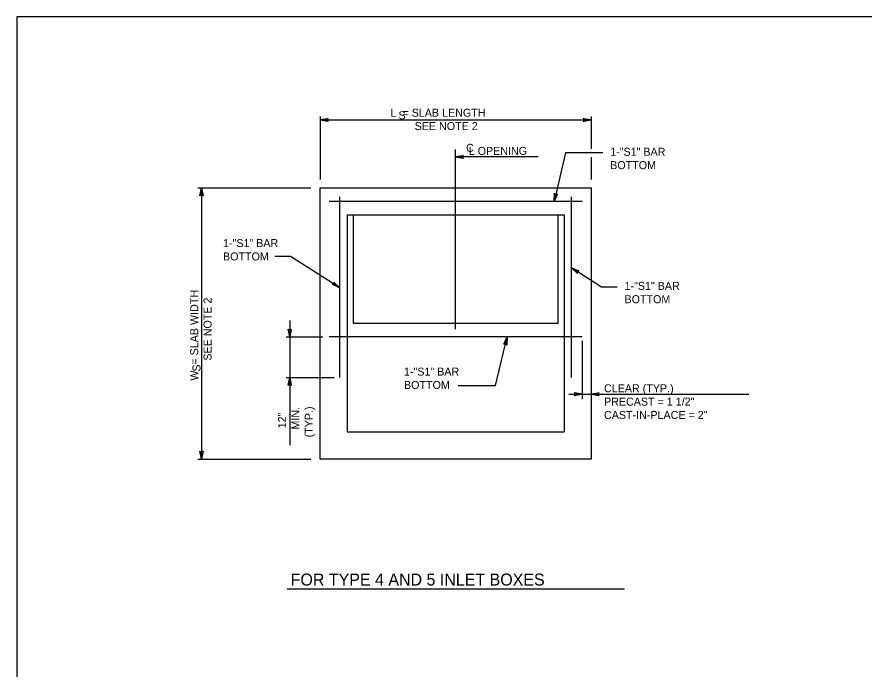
# Model space of a CAD drawing. Extents: x -6420 to 49575, y -4552 to 11624.
# Drawn here: x -774 to 267, y 8824 to 9626 of the extents above; entities that cross this region are included whole.
import ezdxf

# ---------------------------------------------------------------- set-up
doc = ezdxf.new("R2010")
doc.units = 0
doc.layers.add('1', color=7, linetype='Continuous')

msp = doc.modelspace()

# ---------------------------------------------------------------- linework, layer by layer
at = {"layer": '1'}
for p, q in [((-401.4, 9503.3), (-401.4, 9426)), ((-401.4, 9499.2), (-68, 9499.2)), ((-68, 9503.3), (-68, 9463.9)), ((-234.7, 9242), (-234.7, 9462.9)), ((-99.5, 9458.7), (-113.8, 9399.2)), ((-53.6, 9458.7), (-99.5, 9458.7)), ((-133.2, 9453.9), (-234.7, 9453.9)), ((-68, 9453.4), (-68, 9426)), ((-551.5, 9415.9), (-412.8, 9415.9)), ((-547.2, 9415.9), (-547.2, 9082.5)), ((-377, 9182.5), (-377, 9404.8)), ((-92.3, 9182.5), (-92.3, 9404.8)), ((-79.1, 9399.2), (-390.2, 9399.2)), ((-368, 9382.5), (-101.4, 9382.5)), ((-368, 9382.5), (-368, 9115.9)), ((-360.4, 9382.5), (-109, 9382.5)), ((-360.4, 9249.2), (-360.4, 9382.5)), ((-109, 9382.5), (-109, 9249.2)), ((-101.4, 9382.5), (-101.4, 9115.9)), ((-437.6, 9331.6), (-456.9, 9331.6)), ((-377, 9293.1), (-437.6, 9331.6)), ((-55.4, 9293.9), (-92.3, 9317.4)), ((-36.1, 9293.9), (-55.4, 9293.9)), ((-438.7, 9252.9), (-438.7, 9099.4)), ((-109, 9249.2), (-360.4, 9249.2)), ((-443.1, 9232.5), (-397.9, 9232.5)), ((-79.1, 9232.5), (-390.2, 9232.5)), ((-185.7, 9173), (-171.4, 9232.5)), ((-79.1, 9227.6), (-79.1, 9156)), ((-443.1, 9182.5), (-383.9, 9182.5)), ((-231.7, 9173), (-185.7, 9173)), ((-95.5, 9162.1), (125.9, 9162.1)), ((-368, 9115.9), (-101.4, 9115.9)), ((-551.5, 9082.5), (-412.8, 9082.5)), ((-441.9, 8922.8), (-27.2, 8922.8))]:
    msp.add_line(p, q, dxfattribs=at)
for points in [[(1804.7, 7775.5), (1804.7, 9625.9), (-774, 9625.9), (-774, 7775.5), (1804.7, 7775.5), (1804.7, 7862), (1148.5, 7862), (1148.5, 8074.1), (1804.7, 8074.1), (1804.7, 8169.2), (1148.5, 8169.2), (1148.5, 7775.5), (1407.1, 7775.5), (1407.1, 7862), (1407.1, 7775.5), (1659.7, 7775.5), (1659.7, 7862), (1659.7, 7821.5), (1804.7, 7821.5)], [(-401.4, 9499.2), (-391.6, 9501), (-392, 9500.8), (-392.3, 9500.5), (-392.5, 9500.2), (-392.7, 9499.9), (-392.8, 9499.5), (-392.8, 9499.2), (-392.8, 9498.9), (-392.7, 9498.6), (-392.5, 9498.2), (-392.3, 9497.9), (-392, 9497.6), (-391.6, 9497.4), (-401.4, 9499.2), (-392, 9497.6), (-392.3, 9497.9), (-401.4, 9499.2), (-392.5, 9498.2), (-392.7, 9498.6), (-401.4, 9499.2), (-392.8, 9498.9), (-392.8, 9499.2), (-401.4, 9499.2), (-392.8, 9499.5), (-392.7, 9499.9), (-401.4, 9499.2), (-392.5, 9500.2), (-392.3, 9500.5), (-401.4, 9499.2), (-392, 9500.8)], [(-68, 9499.2), (-77.8, 9497.4), (-77.4, 9497.6), (-77.1, 9497.9), (-76.9, 9498.2), (-76.7, 9498.6), (-76.6, 9498.9), (-76.6, 9499.2), (-76.6, 9499.5), (-76.7, 9499.9), (-76.9, 9500.2), (-77.1, 9500.5), (-77.4, 9500.8), (-77.8, 9501), (-68, 9499.2), (-77.4, 9500.8), (-77.1, 9500.5), (-68, 9499.2), (-76.9, 9500.2), (-76.7, 9499.9), (-68, 9499.2), (-76.6, 9499.5), (-76.6, 9499.2), (-68, 9499.2), (-76.6, 9498.9), (-76.7, 9498.6), (-68, 9499.2), (-76.9, 9498.2), (-77.1, 9497.9), (-68, 9499.2), (-77.4, 9497.6)], [(-234.7, 9453.9), (-224.9, 9455.7), (-225.3, 9455.4), (-225.7, 9455.2), (-225.9, 9454.9), (-226, 9454.5), (-226.1, 9454.2), (-226.2, 9453.9), (-226.1, 9453.5), (-226, 9453.2), (-225.9, 9452.9), (-225.7, 9452.6), (-225.3, 9452.3), (-224.9, 9452), (-234.7, 9453.9), (-225.3, 9452.3), (-225.7, 9452.6), (-234.7, 9453.9), (-225.9, 9452.9), (-226, 9453.2), (-234.7, 9453.9), (-226.1, 9453.5), (-226.2, 9453.9), (-234.7, 9453.9), (-226.1, 9454.2), (-226, 9454.5), (-234.7, 9453.9), (-225.9, 9454.9), (-225.7, 9455.2), (-234.7, 9453.9), (-225.3, 9455.4)], [(-547.2, 9415.9), (-545.3, 9406.1), (-545.6, 9406.5), (-545.8, 9406.8), (-546.2, 9407), (-546.5, 9407.2), (-546.8, 9407.3), (-547.2, 9407.3), (-547.5, 9407.3), (-547.8, 9407.2), (-548.1, 9407), (-548.5, 9406.8), (-548.7, 9406.5), (-549, 9406.1), (-547.2, 9415.9), (-548.7, 9406.5), (-548.5, 9406.8), (-547.2, 9415.9), (-548.1, 9407), (-547.8, 9407.2), (-547.2, 9415.9), (-547.5, 9407.3), (-547.2, 9407.3), (-547.2, 9415.9), (-546.8, 9407.3), (-546.5, 9407.2), (-547.2, 9415.9), (-546.2, 9407), (-545.8, 9406.8), (-547.2, 9415.9), (-545.6, 9406.5)], [(-113.8, 9399.2), (-113.3, 9409.2), (-113.1, 9408.7), (-112.9, 9408.3), (-112.7, 9408), (-112.4, 9407.8), (-112.1, 9407.6), (-111.8, 9407.5), (-111.5, 9407.5), (-111.1, 9407.5), (-110.8, 9407.6), (-110.4, 9407.7), (-110.1, 9408), (-109.7, 9408.3), (-113.8, 9399.2), (-110.1, 9408), (-110.4, 9407.7), (-113.8, 9399.2), (-110.8, 9407.6), (-111.1, 9407.5), (-113.8, 9399.2), (-111.5, 9407.5), (-111.8, 9407.5), (-113.8, 9399.2), (-112.1, 9407.6), (-112.4, 9407.8), (-113.8, 9399.2), (-112.7, 9408), (-112.9, 9408.3), (-113.8, 9399.2), (-113.1, 9408.7)], [(-92.3, 9317.4), (-83.1, 9313.7), (-83.5, 9313.7), (-84, 9313.7), (-84.3, 9313.5), (-84.7, 9313.3), (-84.9, 9313.1), (-85.1, 9312.9), (-85.3, 9312.5), (-85.4, 9312.2), (-85.4, 9311.9), (-85.4, 9311.5), (-85.2, 9311.1), (-85.1, 9310.6), (-92.3, 9317.4), (-85.2, 9311.1), (-85.4, 9311.5), (-92.3, 9317.4), (-85.4, 9311.9), (-85.4, 9312.2), (-92.3, 9317.4), (-85.3, 9312.5), (-85.1, 9312.9), (-92.3, 9317.4), (-84.9, 9313.1), (-84.7, 9313.3), (-92.3, 9317.4), (-84.3, 9313.5), (-84, 9313.7), (-92.3, 9317.4), (-83.5, 9313.7)], [(-377, 9293.1), (-386.3, 9296.8), (-385.8, 9296.8), (-385.4, 9296.8), (-385, 9297), (-384.7, 9297.2), (-384.5, 9297.4), (-384.2, 9297.7), (-384.1, 9298), (-384, 9298.3), (-384, 9298.7), (-384, 9299), (-384.1, 9299.5), (-384.3, 9299.9), (-377, 9293.1), (-384.1, 9299.5), (-384, 9299), (-377, 9293.1), (-384, 9298.7), (-384, 9298.3), (-377, 9293.1), (-384.1, 9298), (-384.2, 9297.7), (-377, 9293.1), (-384.5, 9297.4), (-384.7, 9297.2), (-377, 9293.1), (-385, 9297), (-385.4, 9296.8), (-377, 9293.1), (-385.8, 9296.8)], [(-438.7, 9232.5), (-440.5, 9242.3), (-440.2, 9241.9), (-440, 9241.6), (-439.7, 9241.4), (-439.3, 9241.2), (-439, 9241.1), (-438.7, 9241.1), (-438.3, 9241.1), (-438, 9241.2), (-437.7, 9241.4), (-437.4, 9241.6), (-437.1, 9241.9), (-436.8, 9242.3), (-438.7, 9232.5), (-437.1, 9241.9), (-437.4, 9241.6), (-438.7, 9232.5), (-437.7, 9241.4), (-438, 9241.2), (-438.7, 9232.5), (-438.3, 9241.1), (-438.7, 9241.1), (-438.7, 9232.5), (-439, 9241.1), (-439.3, 9241.2), (-438.7, 9232.5), (-439.7, 9241.4), (-440, 9241.6), (-438.7, 9232.5), (-440.2, 9241.9)], [(-171.4, 9232.5), (-171.9, 9222.6), (-172.1, 9223), (-172.2, 9223.4), (-172.5, 9223.7), (-172.8, 9224), (-173.1, 9224.1), (-173.4, 9224.2), (-173.7, 9224.3), (-174.1, 9224.3), (-174.4, 9224.2), (-174.8, 9224.1), (-175.1, 9223.8), (-175.5, 9223.5), (-171.4, 9232.5), (-175.1, 9223.8), (-174.8, 9224.1), (-171.4, 9232.5), (-174.4, 9224.2), (-174.1, 9224.3), (-171.4, 9232.5), (-173.7, 9224.3), (-173.4, 9224.2), (-171.4, 9232.5), (-173.1, 9224.1), (-172.8, 9224), (-171.4, 9232.5), (-172.5, 9223.7), (-172.2, 9223.4), (-171.4, 9232.5), (-172.1, 9223)], [(-438.7, 9182.5), (-436.8, 9172.8), (-437.1, 9173.1), (-437.4, 9173.5), (-437.7, 9173.7), (-438, 9173.9), (-438.3, 9174), (-438.7, 9174), (-439, 9174), (-439.3, 9173.9), (-439.7, 9173.7), (-440, 9173.5), (-440.2, 9173.1), (-440.5, 9172.8), (-438.7, 9182.5), (-440.2, 9173.1), (-440, 9173.5), (-438.7, 9182.5), (-439.7, 9173.7), (-439.3, 9173.9), (-438.7, 9182.5), (-439, 9174), (-438.7, 9174), (-438.7, 9182.5), (-438.3, 9174), (-438, 9173.9), (-438.7, 9182.5), (-437.7, 9173.7), (-437.4, 9173.5), (-438.7, 9182.5), (-437.1, 9173.1)], [(-79.1, 9162.1), (-88.9, 9160.3), (-88.5, 9160.6), (-88.2, 9160.8), (-88, 9161.1), (-87.8, 9161.5), (-87.7, 9161.8), (-87.7, 9162.1), (-87.7, 9162.5), (-87.8, 9162.8), (-88, 9163.1), (-88.2, 9163.4), (-88.5, 9163.7), (-88.9, 9164), (-79.1, 9162.1), (-88.5, 9163.7), (-88.2, 9163.4), (-79.1, 9162.1), (-88, 9163.1), (-87.8, 9162.8), (-79.1, 9162.1), (-87.7, 9162.5), (-87.7, 9162.1), (-79.1, 9162.1), (-87.7, 9161.8), (-87.8, 9161.5), (-79.1, 9162.1), (-88, 9161.1), (-88.2, 9160.8), (-79.1, 9162.1), (-88.5, 9160.6)], [(-68, 9162.1), (-58.2, 9164), (-58.6, 9163.7), (-59, 9163.4), (-59.2, 9163.1), (-59.4, 9162.8), (-59.4, 9162.5), (-59.5, 9162.1), (-59.4, 9161.8), (-59.4, 9161.5), (-59.2, 9161.1), (-59, 9160.8), (-58.6, 9160.6), (-58.2, 9160.3), (-68, 9162.1), (-58.6, 9160.6), (-59, 9160.8), (-68, 9162.1), (-59.2, 9161.1), (-59.4, 9161.5), (-68, 9162.1), (-59.4, 9161.8), (-59.5, 9162.1), (-68, 9162.1), (-59.4, 9162.5), (-59.4, 9162.8), (-68, 9162.1), (-59.2, 9163.1), (-59, 9163.4), (-68, 9162.1), (-58.6, 9163.7)], [(-547.2, 9082.5), (-549, 9092.3), (-548.7, 9091.9), (-548.5, 9091.6), (-548.1, 9091.4), (-547.8, 9091.2), (-547.5, 9091.1), (-547.2, 9091.1), (-546.8, 9091.1), (-546.5, 9091.2), (-546.2, 9091.4), (-545.8, 9091.6), (-545.6, 9091.9), (-545.3, 9092.3), (-547.2, 9082.5), (-545.6, 9091.9), (-545.8, 9091.6), (-547.2, 9082.5), (-546.2, 9091.4), (-546.5, 9091.2), (-547.2, 9082.5), (-546.8, 9091.1), (-547.2, 9091.1), (-547.2, 9082.5), (-547.5, 9091.1), (-547.8, 9091.2), (-547.2, 9082.5), (-548.1, 9091.4), (-548.5, 9091.6), (-547.2, 9082.5), (-548.7, 9091.9)]]:
    msp.add_lwpolyline(points, dxfattribs=at)
msp.add_lwpolyline([(-401.4, 9415.9), (-68, 9415.9), (-68, 9082.5), (-401.4, 9082.5)], close=True, dxfattribs=at)

# ---------------------------------------------------------------- texts
for s, height, p in [('L  = SLAB LENGTH', 9.843, (-314.7, 9503.2)), ('S', 9.84, (-305, 9500)), ('SEE NOTE 2', 9.84, (-285.1, 9486.8)), ('C', 9.84, (-221.9, 9460)), ('L OPENING', 9.84, (-218.6, 9456.3)), ('1-"S1" BAR', 9.84, (-44.7, 9455.2)), ('BOTTOM', 9.84, (-44.7, 9438.8)), ('1-"S1" BAR', 9.84, (-520.7, 9343)), ('BOTTOM', 9.84, (-520.7, 9326.6)), ('1-"S1" BAR', 9.84, (-27.1, 9290.4)), ('BOTTOM', 9.84, (-27.1, 9274)), ('1-"S1" BAR', 9.84, (-298.2, 9185)), ('BOTTOM', 9.84, (-298.2, 9168.6)), ('CLEAR (TYP.)', 9.843, (-52.3, 9164.5)), ('PRECAST = 1 1/2"', 9.843, (-52.3, 9148.1)), ('CAST-IN-PLACE = 2"', 9.843, (-52.3, 9131.7)), ('FOR TYPE 4 AND 5 INLET BOXES', 14.69, (-437.5, 8927))]:
    msp.add_text(s, height=height, dxfattribs=at).set_placement(p)
for s, height, p in [('W  = SLAB WIDTH', 9.843, (-551.2, 9178.8)), ('SEE NOTE 2', 9.84, (-534.8, 9203.4)), ('S', 9.84, (-548.4, 9189.9)), ('MIN.', 9.84, (-426.7, 9118.7)), ('(TYP.)', 9.84, (-410.3, 9109.1)), ('12"', 9.84, (-443.1, 9120.1))]:
    msp.add_text(s, height=height, rotation=90, dxfattribs=at).set_placement(p)

doc.saveas('drawing.dxf')
